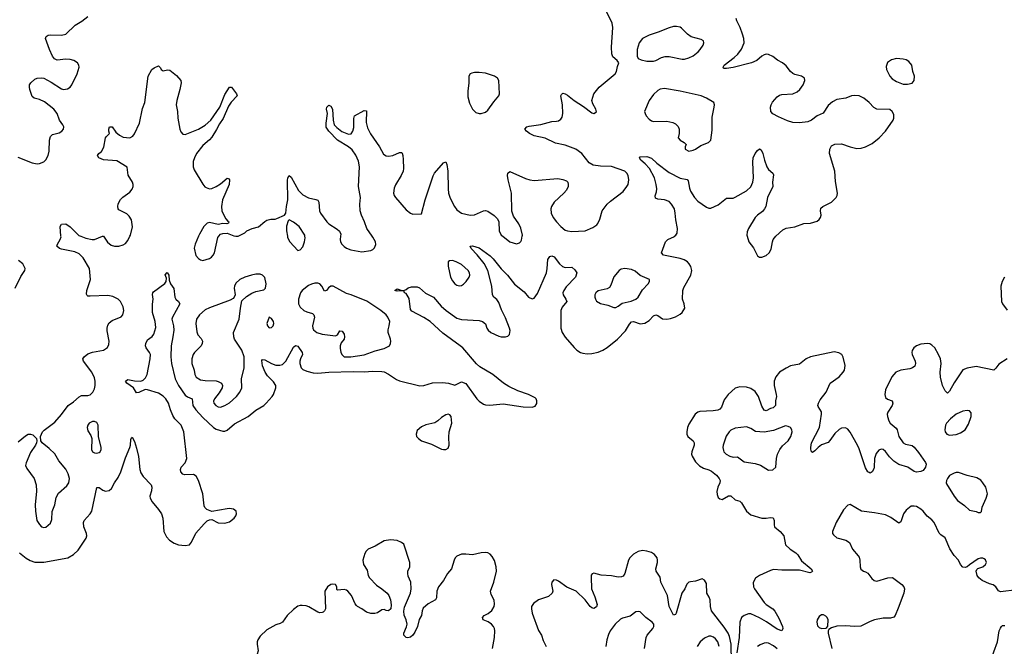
# Model space of a CAD drawing. Header units: inches. Extents: x 1449094 to 1618372, y 389908 to 534307.
# Tile 322 of 494: x 1547672 to 1556585, y 466290 to 471960. Entities that reach past the tile are written whole.
import ezdxf

# ---------------------------------------------------------------- set-up
doc = ezdxf.new("R2010")
doc.units = ezdxf.units.IN
doc.header["$MEASUREMENT"] = 0
for name, color, linetype in [('B5446', 7, 'Continuous'), ('B5447', 7, 'Continuous'), ('B5456', 7, 'Continuous'), ('B5457', 7, 'Continuous')]:
    doc.layers.add(name, color=color, linetype=linetype)

msp = doc.modelspace()

# ---------------------------------------------------------------- linework, layer by layer
at = {"layer": 'B5446', "color": 5}
for points, elevation in [([(1547658.2, 468141.8), (1547724.5, 468195.5), (1547750, 468210.4), (1547770, 468210.4), (1547790, 468203), (1547807.3, 468190), (1547822.8, 468170), (1547827.3, 468150), (1547824.9, 468130), (1547816.3, 468110), (1547770, 468043.7), (1547730.3, 467950), (1547725.1, 467925.1), (1547738, 467898), (1547802, 467810), (1547822, 467750), (1547825.2, 467694.8), (1547813.4, 467570), (1547813.7, 467513.7), (1547827.3, 467430), (1547850, 467391.3), (1547870, 467371.3), (1547890, 467366.8), (1547910, 467367.3), (1547950, 467406), (1547962.5, 467437.5), (1547967.3, 467510), (1547989.6, 467570), (1548001.7, 467638.3), (1548023, 467677), (1548098.3, 467741.7), (1548116.2, 467770), (1548121.6, 467810), (1548111.3, 467850), (1548090, 467892.7), (1548027.2, 467967.3), (1547990, 468032.3), (1547939.3, 468079.3), (1547874, 468130), (1547862, 468150), (1547861.2, 468190), (1547879.3, 468230), (1547893.1, 468246.9), (1547990, 468319.5), (1548050.7, 468389.3), (1548110, 468468.4), (1548158.8, 468501.2), (1548210, 468546.8), (1548230, 468558.8), (1548290, 468559.3), (1548310, 468566.4), (1548334.7, 468590), (1548350, 468621), (1548355.8, 468650), (1548355.8, 468690), (1548350, 468719), (1548326.3, 468770), (1548248.9, 468868.9), (1548244, 468890), (1548254.7, 468910), (1548290, 468936.5), (1548330, 468951.3), (1548430, 468968.7), (1548465.4, 468994.6), (1548479.7, 469020.3), (1548483, 469050), (1548463.6, 469143.6), (1548463.1, 469170), (1548470, 469197.3), (1548482.8, 469217.2), (1548510, 469239.5), (1548590, 469270.6), (1548607, 469290), (1548615.6, 469330), (1548610, 469362), (1548585.2, 469410), (1548564, 469430), (1548514.2, 469454.1), (1548470, 469463.6), (1548310, 469457.7), (1548290, 469458.7), (1548283.5, 469463.5), (1548278, 469478), (1548280.4, 469510), (1548311.8, 469610), (1548305.1, 469710), (1548245.7, 469805.7), (1548210, 469840.8), (1548170, 469860.3), (1548050, 469882.3), (1548032.3, 469890), (1548009.5, 469910), (1548012.7, 469930), (1548037.2, 469970), (1548046, 469994), (1548045.4, 470000)], 540), ([(1548225.5, 470000), (1548270, 469982), (1548329.5, 469970.5), (1548350, 469972.7), (1548422.6, 470000)], 540), ([(1548431.8, 470000), (1548466, 469946), (1548501.4, 469921.4), (1548530, 469910.4), (1548570, 469910.4), (1548610, 469923.1), (1548630, 469936.3), (1548650, 469962.8), (1548668.6, 470000)], 540), ([(1549289.9, 470000), (1549259.7, 469930), (1549252.7, 469892.7), (1549266.4, 469826.4), (1549290, 469799.1), (1549310, 469786.8), (1549330, 469780.7), (1549390, 469800.5), (1549408.2, 469811.8), (1549424.5, 469830), (1549436.2, 469850), (1549465.1, 469990), (1549473.6, 470000)], 540), ([(1547629.7, 469530.3), (1547682.4, 469637.6), (1547717.2, 469690), (1547721.2, 469710), (1547701.2, 469750), (1547660.7, 469780.7)], 560), ([(1547670, 467136.9), (1547730, 467089), (1547766.2, 467066.2), (1547810, 467051.4), (1547890, 467052.2), (1548108.5, 467091.5), (1548160.4, 467119.6), (1548200.5, 467159.5), (1548273.6, 467270), (1548278.7, 467290), (1548275.8, 467310), (1548252.8, 467370), (1548248.4, 467411.5), (1548254.5, 467430), (1548310, 467488), (1548325.7, 467514.3), (1548370, 467726), (1548390, 467726), (1548424.2, 467704.2), (1548450, 467695.6), (1548481, 467699), (1548502.2, 467717.8), (1548530.8, 467770), (1548563.2, 467816.8), (1548588.4, 467870), (1548630, 467995.5), (1548669.7, 468090), (1548676.2, 468110), (1548679, 468161), (1548683.1, 468176.9), (1548690, 468182), (1548710, 468144.7), (1548730, 468084.7), (1548746.8, 468006.8), (1548760.9, 467890), (1548770, 467858.8), (1548790, 467825.5), (1548861.6, 467750), (1548868.4, 467730), (1548863.9, 467696.1), (1548850.4, 467650), (1548853, 467630), (1548870, 467597.3), (1548928.9, 467528.9), (1548954.9, 467490), (1548966.7, 467450), (1548975.8, 467330), (1548999.9, 467279.9), (1549028.2, 467250), (1549070, 467223.7), (1549110, 467207.2), (1549170, 467201.7), (1549209, 467210), (1549228.3, 467231.7), (1549265.1, 467314.9), (1549341.1, 467398.9), (1549370, 467424.2), (1549390, 467434.9), (1549410, 467437.1), (1549470, 467408.9), (1549530, 467406), (1549570, 467417), (1549613.6, 467450), (1549629.6, 467470), (1549635.6, 467490), (1549632.2, 467512.2), (1549608.7, 467530), (1549570, 467536.9), (1549550, 467535.4), (1549410, 467509.5), (1549366.8, 467526.8), (1549347.2, 467547.2), (1549341.2, 467561.2), (1549328.8, 467670), (1549291.6, 467790), (1549270, 467829.7), (1549246.3, 467846.3), (1549163.2, 467843.2), (1549149, 467849), (1549131.2, 467870), (1549126.6, 467890), (1549134.3, 467910), (1549169.8, 467950), (1549183.5, 467990), (1549158.7, 468230), (1549133, 468290), (1549077.1, 468350), (1549058.1, 468378.1), (1549036.3, 468430), (1549018.6, 468490), (1548995.8, 468530), (1548970, 468554.1), (1548930, 468580.6), (1548830.3, 468609.7), (1548807, 468613), (1548750, 468585.6), (1548730, 468585.2), (1548703.7, 468630), (1548641.2, 468670), (1548629.2, 468690), (1548650, 468704), (1548711.9, 468691.9), (1548770, 468690.4), (1548790, 468698), (1548810, 468720.4), (1548825.3, 468750), (1548852.9, 468892.9), (1548854.7, 468930), (1548848, 468950), (1548817, 468990), (1548812, 469010), (1548814.5, 469030), (1548830, 469062.8), (1548870, 469093), (1548886.1, 469113.9), (1548903.6, 469176.4), (1548899.3, 469230), (1548875.4, 469310), (1548873.6, 469386.4), (1548880.9, 469430), (1548874, 469474), (1548877.2, 469490), (1548883.3, 469496.7), (1548985.6, 469574.4), (1548998, 469590), (1549000.4, 469620.4), (1548988, 469652), (1549008.4, 469671.6), (1549022, 469650), (1549023.6, 469603.6), (1549038, 469570), (1549067.1, 469527.1), (1549075.5, 469450), (1549086.8, 469430), (1549111, 469410), (1549122.8, 469390), (1549054, 469270), (1549050.3, 469250), (1549063.9, 469190), (1549066.4, 469150), (1549059.4, 469090), (1549042.2, 469010), (1549039.4, 468910), (1549046, 468850), (1549079.5, 468710), (1549110.1, 468650), (1549170, 468563.2), (1549190, 468547.9), (1549234, 468530), (1549239.1, 468470), (1549267.8, 468430), (1549330, 468359.4), (1549426.4, 468270), (1549450, 468256.3), (1549510, 468238), (1549530, 468237.7), (1549550, 468244.9), (1549618, 468302), (1549741, 468370), (1549810, 468425.6), (1549880.9, 468470), (1549902.2, 468490), (1549956.4, 468550), (1549968.7, 468570), (1549990.8, 468630), (1549990.7, 468650), (1549970, 468684.8), (1549916.5, 468736.5), (1549892.7, 468770), (1549870, 468829.4), (1549864.8, 468875.2), (1549870, 468884.9), (1549890, 468882), (1549950, 468850.2), (1549990, 468835.4), (1550000, 468834.8)], 520), ([(1550000, 466488.1), (1549990, 466485.3), (1549910, 466439.8), (1549850, 466381.7), (1549827.9, 466350), (1549820.8, 466330), (1549820.3, 466310), (1549830.4, 466249.6), (1549820.9, 466219.1), (1549804, 466190), (1549807.3, 466170), (1549830, 466164.2), (1549850, 466164.9), (1549910, 466179.6), (1549930, 466180.2), (1549970.4, 466170), (1549972.9, 466150), (1549913.4, 466050), (1549911.1, 466030), (1549921.1, 466010), (1549941.3, 465990), (1549970, 465970.2), (1550000, 465957.8)], 520)]:
    msp.add_lwpolyline(points, dxfattribs=dict(at, elevation=elevation))
at = {"layer": 'B5446', "color": 5, "elevation": 540}
for points in [[(1549810, 469658), (1549769.3, 469649.3), (1549710, 469631.1), (1549665.5, 469610), (1549630, 469577), (1549617.6, 469550), (1549612.4, 469530), (1549622, 469470), (1549614.8, 469450), (1549603.1, 469436.9), (1549578.3, 469421.7), (1549390, 469354.2), (1549350, 469335.6), (1549299.5, 469290), (1549273.4, 469250), (1549267.6, 469210), (1549275.6, 469135.6), (1549285.5, 469110), (1549314.4, 469074.4), (1549325.7, 469050), (1549324.6, 469030), (1549314.6, 469010), (1549254.9, 468950), (1549242.3, 468930), (1549228.9, 468890), (1549230.3, 468850), (1549250.3, 468790), (1549257, 468750), (1549270, 468724.4), (1549310, 468702.6), (1549350, 468694), (1549450, 468693.4), (1549470, 468687.6), (1549498.4, 468670), (1549506.7, 468650), (1549503.7, 468630), (1549476.2, 468583.8), (1549434.9, 468530), (1549427.3, 468507.3), (1549430.5, 468490), (1549448, 468470), (1549470, 468455.8), (1549490, 468453.7), (1549530, 468468.3), (1549570, 468492.6), (1549633.3, 468550), (1549666, 468590), (1549684.4, 468630), (1549679.1, 468710), (1549702.6, 468810), (1549704.5, 468910), (1549682.7, 468970), (1549617.2, 469070), (1549609.7, 469090), (1549608.3, 469130), (1549659.7, 469250), (1549669.6, 469350.3), (1549683.9, 469416.1), (1549724.4, 469455.6), (1549773.3, 469486.7), (1549810, 469502), (1549882.7, 469517.3), (1549897.2, 469530), (1549902.7, 469570), (1549890, 469628), (1549870, 469649), (1549850, 469657.2)], [(1549930, 469268), (1549910.6, 469210), (1549916.3, 469190), (1549930, 469170.8), (1549950, 469174), (1549966, 469190), (1549972, 469210), (1549969.2, 469230), (1549950, 469255.3)], [(1548350, 468325.1), (1548330, 468323.6), (1548302, 468310), (1548287.8, 468292.3), (1548283.7, 468270), (1548290, 468241), (1548316.4, 468196.4), (1548324.9, 468170), (1548321.6, 468070), (1548330, 468051), (1548350, 468040.5), (1548370, 468038), (1548390, 468043), (1548399.3, 468050), (1548409.4, 468070), (1548409.5, 468090), (1548386.6, 468190), (1548381.6, 468290), (1548370, 468315.1)]]:
    msp.add_lwpolyline(points, close=True, dxfattribs=at)
at = {"layer": 'B5447', "color": 5}
for points, elevation in [([(1547656.3, 470716.3), (1547785.1, 470665.1), (1547830, 470655.8), (1547850, 470657.6), (1547890, 470672.7), (1547910, 470693.4), (1547928.6, 470731.4), (1547938.7, 470770), (1547941, 470870), (1547950, 470904), (1547970, 470920.4), (1548030, 470937.1), (1548052.3, 470950), (1548069.4, 470970), (1548071.5, 470990), (1548062, 471010), (1548031, 471051), (1548011.1, 471110), (1547979.7, 471150), (1547895.7, 471215.7), (1547850, 471238.7), (1547802, 471250), (1547784.2, 471264.2), (1547763.6, 471330), (1547759.5, 471350), (1547762, 471370), (1547772.3, 471390), (1547810, 471421.6), (1547830, 471430.4), (1547870, 471434), (1547890.3, 471430.3), (1547955.8, 471395.8), (1548050, 471335.3), (1548070, 471328.9), (1548105.9, 471334.1), (1548130, 471350.4), (1548144.7, 471370), (1548192.4, 471470), (1548211.1, 471530), (1548208, 471550), (1548195.1, 471570), (1548161.2, 471590), (1548130, 471599.1), (1548090, 471602), (1548010, 471594.5), (1547986, 471606), (1547970, 471629), (1547942.4, 471690), (1547907, 471790), (1547912.5, 471807.5), (1547930, 471819.1), (1547950, 471822), (1548050, 471819.3), (1548088.7, 471830), (1548174, 471910), (1548234, 471946), (1548289.2, 471990)], 560), ([(1548668.6, 470000), (1548673.6, 470010), (1548694.5, 470085.5), (1548684.2, 470150), (1548663.3, 470183.3), (1548642.8, 470202.8), (1548570, 470238.4), (1548562, 470250), (1548560.4, 470270), (1548564.6, 470295.4), (1548585.6, 470334.4), (1548605, 470355), (1548670, 470399.3), (1548690, 470427.3), (1548698.7, 470450), (1548699.7, 470470), (1548693.7, 470490), (1548654.7, 470554.7), (1548645.4, 470625.4), (1548550, 470682.6), (1548431.5, 470691.5), (1548389, 470710), (1548375.3, 470730), (1548389, 470750), (1548411.3, 470768.7), (1548433.5, 470806.5), (1548450, 470892), (1548456.5, 470903.5), (1548486, 470930), (1548478, 470950), (1548478, 470970), (1548486, 470990), (1548510, 470991.3), (1548542, 470942), (1548574.9, 470914.9), (1548610, 470898), (1548670, 470890.8), (1548694.8, 470905.2), (1548712.1, 470927.9), (1548757.2, 471022.8), (1548784.1, 471155.9), (1548806, 471210), (1548834, 471450), (1548868.7, 471510), (1548890, 471524.7), (1548930, 471542), (1548945.4, 471525.4), (1548952, 471510), (1548970, 471498), (1549010, 471506), (1549030, 471504.7), (1549090, 471454.8), (1549130.3, 471410.3), (1549132.2, 471390), (1549122, 471330), (1549094, 471230), (1549089, 471190), (1549101.3, 471130), (1549103.8, 471070), (1549122.4, 470970), (1549130, 470946), (1549150, 470924), (1549170, 470921.6), (1549290, 470970.3), (1549350, 471005.5), (1549403.5, 471050), (1549483.9, 471170), (1549530, 471282.8), (1549570, 471351), (1549590, 471351), (1549634, 471290), (1549640.7, 471270), (1549587.5, 471212.5), (1549563.2, 471176.8), (1549514.7, 471065.3), (1549481.6, 471018.4), (1549453.9, 470966.1), (1549410, 470898.3), (1549390, 470873.7), (1549330, 470820.5), (1549272.4, 470750), (1549253.2, 470710), (1549243.4, 470676.6), (1549241.6, 470630), (1549250, 470601.6), (1549330, 470470.7), (1549348.9, 470448.9), (1549361.4, 470441.4), (1549390, 470430.4), (1549410, 470432.4), (1549450, 470450.4), (1549490, 470475.8), (1549550, 470524.9), (1549562, 470522), (1549570.3, 470510.3), (1549568.4, 470468.4), (1549507.3, 470330), (1549498.3, 470270), (1549502.8, 470230), (1549510.2, 470210), (1549538.3, 470158.3), (1549555.8, 470135.8), (1549566, 470130), (1549562, 470118), (1549546.4, 470113.6), (1549510, 470115.1), (1549470, 470107), (1549390, 470123.7), (1549370, 470118), (1549339.3, 470090), (1549299, 470021), (1549289.9, 470000)], 540), ([(1548045.4, 470000), (1548037.2, 470090), (1548050, 470111), (1548090, 470114), (1548130, 470084.4), (1548207.3, 470007.3), (1548225.5, 470000)], 540), ([(1549473.6, 470000), (1549490, 470019.1), (1549510, 470025.5), (1549550, 470028), (1549610, 470004.9), (1549630, 470000.7), (1549650, 470002.8), (1549710, 470032), (1549728, 470050), (1549775.3, 470070), (1549834.9, 470085.1), (1549890, 470135.5), (1549910, 470147.7), (1549945.4, 470154.6), (1549984.5, 470155.5), (1550000, 470162.1)], 540), ([(1548422.6, 470000), (1548430, 470002.8), (1548431.8, 470000)], 540)]:
    msp.add_lwpolyline(points, dxfattribs=dict(at, elevation=elevation))
at = {"layer": 'B5456', "color": 5}
for points, elevation in [([(1550000, 468834.8), (1550027, 468833), (1550050, 468840.2), (1550080.3, 468870), (1550150, 468996.9), (1550170, 469012.4), (1550190, 469005.3), (1550228.9, 468950), (1550233.4, 468930), (1550212.6, 468890), (1550208, 468870), (1550208.3, 468850), (1550221.2, 468810), (1550235.6, 468795.6), (1550270, 468780.2), (1550330, 468766), (1550370, 468762), (1550469.8, 468770.2), (1550690, 468777.9), (1550790, 468773.8), (1550870, 468781.3), (1550950, 468776.5), (1550970, 468773.2), (1551010, 468754.2), (1551083.8, 468703.8), (1551110, 468691.9), (1551292.9, 468647.1), (1551330, 468650.2), (1551410, 468674.5), (1551498.2, 468678.2), (1551552.8, 468672.8), (1551610, 468654), (1551670, 468682), (1551710, 468668.2), (1551810.3, 468530), (1551830, 468507.7), (1551870, 468480.9), (1551890, 468474.9), (1551927.3, 468472.7), (1552050, 468485.2), (1552230, 468456.5), (1552310, 468453.7), (1552337.4, 468462.6), (1552353.8, 468486.2), (1552353.6, 468510), (1552347.6, 468530), (1552338.8, 468538.8), (1552279.5, 468570), (1552180.7, 468600.7), (1552099.7, 468639.7), (1552051, 468671), (1551954.7, 468750), (1551838.6, 468818.6), (1551807.3, 468847.3), (1551684.7, 468990), (1551660.5, 469010), (1551503.3, 469123.3), (1551386.6, 469230), (1551330, 469266.3), (1551221.4, 469321.4), (1551210, 469339), (1551198.3, 469438.3), (1551170, 469482.7), (1551155.3, 469490), (1551148, 469508), (1551090, 469503.7), (1551068, 469510), (1551090, 469524.7), (1551130, 469511.3), (1551150, 469511), (1551170, 469518.8), (1551190, 469534), (1551218.4, 469541.6), (1551270, 469542.4), (1551290, 469534.9), (1551346.1, 469486.1), (1551419.3, 469450), (1551487.2, 469367.2), (1551531.2, 469330), (1551630, 469260.6), (1551670, 469248.4), (1551830, 469238.3), (1551862.8, 469230), (1551887.8, 469207.8), (1551900.9, 469170), (1551913.1, 469150), (1551937, 469130), (1552010, 469097.2), (1552030, 469091.3), (1552070, 469090.3), (1552090, 469097), (1552107.1, 469112.9), (1552110.8, 469149.2), (1552106.4, 469170), (1552070, 469262), (1552033.8, 469333.8), (1552010, 469402.4), (1551990, 469428.6), (1551963.5, 469450), (1551950.8, 469470), (1551945.7, 469550), (1551910.4, 469690), (1551875.5, 469755.5), (1551813.4, 469833.4), (1551758.7, 469890), (1551749.7, 469910.3), (1551770, 469915.3), (1551830, 469896.5), (1551930, 469824.7), (1551957.5, 469797.5), (1552030, 469706.5), (1552086.4, 469650), (1552150, 469566.7), (1552237.4, 469497.4), (1552279.3, 469450), (1552310, 469434.4), (1552330, 469439.3), (1552358, 469482), (1552441.1, 469670), (1552447.9, 469707.9), (1552452.8, 469790), (1552470, 469818.4), (1552490, 469823.8), (1552510, 469815.5), (1552559.5, 469750), (1552585.8, 469725.8), (1552610, 469716.5), (1552670, 469721.3), (1552698.1, 469698.1), (1552715, 469670), (1552704.4, 469630), (1552618, 469542), (1552596.5, 469510), (1552590.2, 469490), (1552591.4, 469470), (1552616.9, 469430), (1552624.2, 469410), (1552582.5, 469357.5), (1552572, 469330), (1552569.6, 469190), (1552571.7, 469168.3), (1552584.1, 469130), (1552610, 469087.7), (1552690, 468993.4), (1552715.8, 468970), (1552747.4, 468950), (1552770, 468941.6), (1552810, 468936.1), (1552850, 468938.7), (1552910, 468952.5), (1552950, 468969.4), (1552990, 468993.2), (1553083.9, 469070), (1553155.3, 469144.7), (1553193.4, 469206.6), (1553210, 469225.4), (1553230, 469228.2), (1553290, 469206.8), (1553330, 469213), (1553370, 469237.9), (1553410, 469280.6), (1553430, 469291.1), (1553450, 469284.1), (1553490, 469254.6), (1553530, 469250.1), (1553563.5, 469256.5), (1553608.2, 469271.8), (1553650, 469295.5), (1553669.1, 469310.9), (1553692.1, 469350), (1553688.7, 469390), (1553671.3, 469431.3), (1553674.5, 469510), (1553683.2, 469536.8), (1553747.6, 469650), (1553755.3, 469690), (1553746.1, 469726.1), (1553732.2, 469752.2), (1553716.3, 469770), (1553687.4, 469787.4), (1553650, 469799), (1553499.3, 469830), (1553481.7, 469850), (1553518, 469950), (1553540.5, 469970), (1553600.2, 469999.8), (1553600.5, 470000)], 520), ([(1550094.9, 470000), (1550096.3, 469990), (1550117.3, 469950), (1550190, 469871.3), (1550210, 469878), (1550234.2, 469905.8), (1550249.5, 469950.5), (1550255.1, 469984.9), (1550253.8, 470000)], 540), ([(1550576.9, 470000), (1550574, 469970), (1550576.4, 469950), (1550587.9, 469927.9), (1550610, 469908), (1550631.9, 469891.9), (1550670, 469876.4), (1550770, 469860.4), (1550849.6, 469870.4), (1550870, 469880.7), (1550884.2, 469895.8), (1550894.5, 469925.5), (1550892.8, 469950), (1550870, 469991.8), (1550864.2, 470000)], 540), ([(1552045, 470000), (1552110, 469950.8), (1552170, 469931.3), (1552198, 469942), (1552210, 469952), (1552215.5, 469964.5), (1552221.1, 470000)], 540), ([(1554258, 470000), (1554273.4, 469950), (1554314.6, 469894.6), (1554350, 469824.9), (1554370, 469810.5), (1554390, 469810.4), (1554430, 469827.6), (1554456.9, 469850), (1554475.6, 469884.4), (1554485.8, 469950), (1554494, 469970), (1554517.3, 470000)], 520), ([(1556587, 469630), (1556565.3, 469590), (1556554.9, 469550), (1556560.3, 469410), (1556567.6, 469390), (1556612.5, 469332.5)], 520), ([(1556610.3, 468890), (1556536.1, 468843.9), (1556510, 468806), (1556490, 468789.7), (1556330, 468821.6), (1556250, 468808), (1556210, 468791.2), (1556130, 468673.3), (1556090, 468597.6), (1556070, 468581.6), (1556050, 468600.9), (1556026.6, 468650), (1556006.5, 468726.5), (1556005.2, 468770), (1556015, 468850), (1556007.9, 468890), (1555990, 468929.6), (1555955.8, 468990), (1555930, 469016.1), (1555910, 469026.8), (1555890, 469030.7), (1555830, 469023.4), (1555790, 469008.7), (1555766.7, 468990), (1555752.6, 468967.4), (1555748.4, 468950), (1555750.2, 468930), (1555778.2, 468870), (1555782.2, 468850), (1555774.2, 468825.8), (1555754.9, 468810), (1555730, 468799.8), (1555647.3, 468790), (1555602.3, 468770), (1555566, 468730), (1555510, 468611.6), (1555502.6, 468570), (1555510, 468541.6), (1555527, 468527), (1555570.2, 468510.2), (1555576.9, 468490), (1555570.2, 468470), (1555531.2, 468410), (1555526, 468390), (1555526.9, 468370), (1555540.8, 468330), (1555553.1, 468310), (1555605.3, 468265.3), (1555614.2, 468250), (1555629.4, 468190), (1555670, 468132.7), (1555690, 468118.6), (1555750, 468106.7), (1555770, 468092.7), (1555810, 468044.9), (1555872.8, 467952.8), (1555877.2, 467937.2), (1555873, 467910), (1555850, 467882.6), (1555830, 467871.6), (1555790, 467865.1), (1555770, 467871.5), (1555712.1, 467912.1), (1555630, 467935.4), (1555584.7, 467964.7), (1555546.1, 468006.1), (1555510, 468054.5), (1555490, 468069.8), (1555470, 468072.9), (1555450, 468065.7), (1555424.3, 468035.7), (1555410.2, 467990), (1555407.9, 467912.1), (1555403.6, 467896.4), (1555390, 467869.5), (1555370, 467858), (1555362, 467862), (1555350, 467869.3), (1555330, 467905.2), (1555270, 468078.4), (1555255.3, 468110), (1555190, 468227.3), (1555170, 468254), (1555146.6, 468266.6), (1555110, 468264), (1555090, 468253.3), (1555050, 468216), (1555007.2, 468152.8), (1554990, 468135.1), (1554930, 468112.5), (1554900.3, 468090), (1554870, 468058.4), (1554850, 468044.5), (1554841.2, 468050), (1554833, 468073), (1554832.4, 468090), (1554839.8, 468130), (1554911.9, 468270), (1554931.5, 468390), (1554930, 468412), (1554899.8, 468459.8), (1554896.8, 468470), (1554901.8, 468490), (1554919.1, 468520.9), (1554971.4, 468588.6), (1555009.8, 468670), (1555090, 468729.2), (1555127.1, 468770), (1555139.2, 468790), (1555144.5, 468830), (1555127.9, 468907.9), (1555114.3, 468930), (1555086.9, 468946.9), (1555046.6, 468953.4), (1554830, 468909.2), (1554792.3, 468890), (1554730, 468843), (1554650, 468827.1), (1554610, 468807.9), (1554550.1, 468769.9), (1554515.8, 468730), (1554501.4, 468690), (1554500.6, 468650), (1554521.5, 468570), (1554522, 468550), (1554514.2, 468510), (1554513.2, 468470), (1554492.4, 468447.6), (1554470, 468442), (1554430, 468421.7), (1554410, 468426.6), (1554390, 468464.7), (1554359.9, 468550), (1554330, 468595.4), (1554290, 468622), (1554250, 468635.3), (1554190, 468639.3), (1554150, 468625.3), (1554086, 468570), (1554050, 468522), (1554026.5, 468453.5), (1554010, 468436.5), (1553991.5, 468428.5), (1553950, 468421), (1553830, 468415.6), (1553810, 468407.9), (1553786.9, 468390), (1553730, 468299.6), (1553717.8, 468270), (1553710.2, 468230), (1553711.2, 468210), (1553719.1, 468190), (1553768.3, 468150), (1553779.1, 468130), (1553779.1, 468110), (1553756, 468050), (1553754.3, 468030), (1553758.9, 468010), (1553790, 467959.6), (1553824.8, 467924.8), (1553862.1, 467902.1), (1553910, 467887.5), (1553934.8, 467874.8), (1553979.4, 467839.4), (1554005.3, 467810), (1554014.3, 467790), (1554011.5, 467770), (1553991.5, 467730), (1553983.2, 467690), (1553984.7, 467664.7), (1553996.2, 467636.2), (1554010, 467623.8), (1554030, 467619.5), (1554090, 467650.4), (1554110, 467650.4), (1554150, 467615.8), (1554190, 467602.3), (1554205.3, 467590), (1554250, 467512.9), (1554290, 467481.2), (1554390, 467451.3), (1554430, 467449.1), (1554470, 467456), (1554491.4, 467451.4), (1554501.3, 467430), (1554501.1, 467390), (1554506.4, 467370), (1554555.8, 467330), (1554588.7, 467290), (1554605.3, 467210), (1554646, 467170), (1554696.9, 467136.9), (1554717.6, 467117.6), (1554750, 467064.9), (1554835.8, 466990), (1554848, 466970), (1554839.9, 466960.1), (1554824.4, 466955.6), (1554730, 466980.5), (1554570, 466977.9), (1554495.1, 466984.9), (1554470, 466977.7), (1554368.4, 466931.6), (1554332.4, 466907.6), (1554312.9, 466867.1), (1554314.3, 466830), (1554322.8, 466810), (1554410, 466688.1), (1554430, 466669.2), (1554490.1, 466630.2), (1554508.7, 466608.7), (1554545.4, 466545.4), (1554577.6, 466470), (1554581.7, 466450), (1554570, 466431.8), (1554530, 466444.7), (1554432.8, 466512.8), (1554370, 466547.4), (1554290, 466582.7), (1554270, 466584.7), (1554230, 466569.8), (1554207.5, 466550), (1554191.8, 466510), (1554183.9, 466370), (1554163.1, 466230)], 520), ([(1556698.8, 466801.2), (1556550, 466782), (1556533.6, 466793.6), (1556509.1, 466829.1), (1556485.2, 466845.2), (1556450, 466856), (1556386.1, 466886.1), (1556355.1, 466910), (1556339.5, 466930), (1556329.2, 466970), (1556335.5, 466984.5), (1556346.3, 466993.7), (1556390, 467010.8), (1556416, 467030), (1556425.2, 467050), (1556413.6, 467073.6), (1556403.1, 467083.1), (1556390, 467088.7), (1556370, 467088.7), (1556350, 467082), (1556270, 467028.7), (1556250, 467009), (1556230, 467004), (1556210, 467006), (1556190, 467029.2), (1556169.6, 467070), (1556132.2, 467112.3), (1556092, 467172), (1556050, 467273.2), (1556010, 467298), (1555995.4, 467315.4), (1555949.6, 467410), (1555930, 467433.6), (1555888.5, 467468.5), (1555850, 467513.6), (1555830, 467531.5), (1555790, 467554), (1555770, 467559.5), (1555743, 467557), (1555697.5, 467522.5), (1555673.4, 467490), (1555650, 467415.3), (1555630, 467406), (1555556.6, 467456.6), (1555510, 467480.7), (1555410, 467498.7), (1555293.1, 467513.1), (1555190, 467574), (1555170, 467568.7), (1555130, 467524), (1555063.8, 467410), (1555030.7, 467330), (1555030.8, 467310.8), (1555038, 467298), (1555070.5, 467270.5), (1555151.3, 467250), (1555184, 467230), (1555210.5, 467170), (1555263, 467110), (1555270, 467096), (1555276.4, 467070), (1555280.4, 467010), (1555287.5, 466987.5), (1555310.3, 466970.3), (1555330, 466964.6), (1555350, 466951.7), (1555385.4, 466905.4), (1555406.7, 466886.7), (1555430, 466879.6), (1555530, 466910.3), (1555572.3, 466912.3), (1555658.8, 466850), (1555676.3, 466830), (1555682, 466810), (1555676.4, 466770), (1555625.9, 466634.1), (1555598.7, 466570), (1555586, 466554), (1555553.9, 466546.1), (1555490, 466546.2), (1555410.2, 466529.8), (1555370, 466515.8), (1555286.3, 466473.7), (1555230.2, 466469.8), (1555150, 466476), (1555070, 466471.1), (1555022.4, 466457.6), (1554996.9, 466443.1), (1554991, 466430), (1554991, 466409), (1555023.1, 466270)], 540), ([(1551951.7, 466270), (1551970.3, 466369.7), (1551974.6, 466430), (1551970.9, 466450), (1551961.3, 466470), (1551944.4, 466490), (1551911.5, 466511.5), (1551867.8, 466530), (1551861.7, 466550), (1551877.4, 466570), (1551911.5, 466588.5), (1551944.8, 466615.2), (1551967.6, 466650), (1551971.2, 466671.2), (1551966.7, 466706.7), (1551939.2, 466759.2), (1551933.8, 466790), (1551963.4, 466870), (1551987.4, 466970), (1551984.8, 467010), (1551970, 467067.3), (1551950, 467103.5), (1551930, 467123.5), (1551910, 467134.8), (1551890, 467138.8), (1551850, 467136.2), (1551770, 467118.2), (1551710, 467124.2), (1551670, 467123.2), (1551630, 467106.2), (1551614.7, 467090), (1551604.7, 467070), (1551582.3, 466990), (1551546, 466950), (1551510, 466885.1), (1551464.2, 466830), (1551448.1, 466790), (1551445.2, 466730), (1551436, 466710), (1551370, 466675.3), (1551325.6, 466634.4), (1551315.2, 466610), (1551310.2, 466570), (1551288, 466532), (1551272.9, 466470), (1551250, 466416.9), (1551230, 466389.8), (1551210, 466372.8), (1551186.2, 466366.2), (1551169.7, 466369.7), (1551149.6, 466390), (1551148.2, 466410), (1551174.9, 466465.1), (1551178.8, 466490), (1551170.7, 466530), (1551152.4, 466572.4), (1551148.5, 466608.5), (1551156.7, 466643.3), (1551208.5, 466770), (1551215.3, 466810), (1551212.4, 466870), (1551190, 466923.7), (1551185, 466950), (1551187, 466970), (1551202.5, 467010), (1551204, 467050), (1551150, 467213.3), (1551129.6, 467230), (1551090, 467247.8), (1551030, 467254.6), (1550970, 467245.3), (1550890, 467197.3), (1550827, 467170), (1550808.7, 467151.3), (1550796.9, 467130), (1550779.7, 467070), (1550783.2, 467030), (1550818.3, 466978.3), (1550827.1, 466930), (1550837.4, 466910), (1550902.8, 466842.8), (1550950.3, 466810), (1550997.1, 466770), (1551013.7, 466750), (1551028.7, 466710), (1551033.5, 466666.5), (1551030.4, 466629.6), (1551011.3, 466610), (1550990, 466614), (1550970, 466624), (1550950, 466621.2), (1550910, 466593.2), (1550886.8, 466586.8), (1550850, 466587), (1550810, 466599.3), (1550769.6, 466629.6), (1550730, 466649.4), (1550720.1, 466660.1), (1550710, 466673.2), (1550674.5, 466750), (1550642, 466790), (1550630, 466798.7), (1550610, 466804.2), (1550550, 466799.3), (1550543.9, 466803.9), (1550541.6, 466830), (1550530, 466849.3), (1550506.3, 466853.7), (1550490, 466849.6), (1550457.3, 466830), (1550433, 466790), (1550440.8, 466630), (1550430.3, 466610), (1550419.3, 466600.7), (1550410, 466595.3), (1550390, 466594.4), (1550370, 466599.8), (1550290, 466647.7), (1550264.8, 466655.2), (1550230, 466660.7), (1550210, 466659.8), (1550190, 466652.7), (1550150, 466623), (1550092.7, 466570), (1550051.1, 466508.9), (1550030, 466496.5), (1550000, 466488.1)], 520), ([(1554116.5, 466150), (1554113.6, 466310), (1554098.1, 466378.1), (1554084.2, 466410), (1554050, 466463.7), (1553935.2, 466610), (1553925.2, 466650), (1553921.5, 466710), (1553914, 466734), (1553891.7, 466771.7), (1553890, 466859), (1553872.4, 466890), (1553850, 466900.5), (1553790, 466880.5), (1553745.3, 466874.7), (1553730.4, 466869.6), (1553710, 466854), (1553692.7, 466810), (1553665.3, 466770), (1553615.8, 466590), (1553610, 466577.2), (1553590, 466572.7), (1553551.9, 466651.9), (1553537.8, 466750), (1553476.3, 466870), (1553470, 466917.2), (1553433.6, 466970), (1553429.6, 466990), (1553445.4, 467050), (1553446.6, 467070), (1553441.3, 467090), (1553420, 467120), (1553390, 467139.7), (1553350, 467152.6), (1553310, 467157.3), (1553270, 467149.7), (1553230, 467125.1), (1553195.8, 467090), (1553184.2, 467070), (1553150.3, 466950), (1553133.7, 466926.3), (1553120.9, 466919.1), (1553090, 466914.5), (1553030, 466928.6), (1552934.5, 466934.5), (1552870, 466952.7), (1552854, 466946), (1552846, 466934), (1552843.8, 466916.2), (1552849.1, 466810), (1552879.4, 466739.4), (1552900.3, 466670), (1552893.4, 466646.6), (1552870, 466631.5), (1552850, 466638), (1552836.9, 466650), (1552790.4, 466710.4), (1552710, 466787.9), (1552626.5, 466826.5), (1552550, 466879.7), (1552530, 466889.6), (1552508.8, 466891.2), (1552488.2, 466870), (1552486.7, 466850), (1552499.5, 466790), (1552493.4, 466770), (1552458.9, 466741.1), (1552368.5, 466710), (1552322, 466678), (1552306.5, 466650), (1552304.3, 466630), (1552310.2, 466590), (1552370, 466433), (1552396.5, 466390), (1552410, 466341.6), (1552439.1, 466290)], 520), ([(1553328.2, 466270), (1553342.2, 466370), (1553353.5, 466390), (1553402.7, 466450), (1553413.3, 466470), (1553413.7, 466490), (1553396.9, 466510), (1553341.6, 466550), (1553290, 466600.9), (1553270, 466606.6), (1553250, 466600.9), (1553197.1, 466562.9), (1553130, 466544.8), (1553110, 466534.8), (1553062, 466490), (1553018.7, 466430), (1553003, 466397), (1552988.4, 466350), (1552979.3, 466290)], 540), ([(1556457.4, 466150), (1556523.1, 466330), (1556539.7, 466430), (1556550, 466456), (1556561.2, 466470), (1556570, 466477.3), (1556590, 466479.1)], 540), ([(1554003.8, 466290), (1553991.8, 466330), (1553970, 466358.3), (1553952, 466372), (1553930, 466381.5), (1553910, 466382.7), (1553870, 466365.1), (1553831.5, 466330), (1553803.8, 466290)], 540), ([(1554530, 466266.6), (1554494.9, 466294.9), (1554450, 466318.5), (1554430, 466321.7), (1554410, 466318.9), (1554375.4, 466304.6), (1554351.5, 466288.5)], 540)]:
    msp.add_lwpolyline(points, dxfattribs=dict(at, elevation=elevation))
for points, elevation in [([(1551590, 469782.7), (1551562.5, 469777.5), (1551551, 469769), (1551550.9, 469729.1), (1551572, 469630), (1551590, 469596.3), (1551610, 469570.5), (1551630, 469557.1), (1551650, 469552.7), (1551670, 469554.9), (1551690, 469566.4), (1551715.1, 469590), (1551739.7, 469630), (1551746, 469650), (1551744.2, 469670), (1551733.3, 469690), (1551670, 469744.5), (1551624, 469770)], 540), ([(1553150, 469709.6), (1553117.3, 469702.7), (1553097.3, 469690), (1553050, 469632.7), (1553023.4, 469556.6), (1553010, 469537), (1552990, 469526.3), (1552910, 469507.6), (1552888.4, 469490), (1552879.5, 469470), (1552877.6, 469450), (1552883.1, 469430), (1552894.1, 469414.1), (1552930, 469392), (1552995.6, 469375.6), (1553050, 469354.9), (1553070, 469354.9), (1553090, 469368.2), (1553125.7, 469394.3), (1553207.8, 469412.2), (1553250, 469432.4), (1553270, 469450.6), (1553310, 469516.3), (1553361.2, 469570), (1553373.2, 469590), (1553374, 469610), (1553290, 469645.1), (1553243.3, 469683.3), (1553210, 469700.7)], 540), ([(1550370, 469575.7), (1550345.1, 469574.9), (1550313.1, 469566.9), (1550286.2, 469553.8), (1550230, 469511.2), (1550215.3, 469490), (1550197.3, 469430), (1550195.3, 469390), (1550210, 469360.4), (1550243.8, 469330), (1550270, 469316.9), (1550321.3, 469301.3), (1550335.3, 469290), (1550340.3, 469270), (1550324, 469190), (1550324.9, 469170), (1550332.5, 469152.5), (1550363, 469130), (1550410, 469116.1), (1550530, 469098.8), (1550548.7, 469110), (1550570, 469146), (1550590, 469142), (1550610, 469116), (1550613.4, 469090), (1550610.2, 469069.8), (1550583.4, 469036.6), (1550573.1, 469010), (1550572.7, 468987.3), (1550580.6, 468950), (1550590, 468929.1), (1550610, 468910.2), (1550670, 468909.5), (1550790, 468926.8), (1550890, 468963.2), (1550970, 468985.3), (1551019, 469010), (1551029.3, 469030), (1551032.7, 469050), (1551029.4, 469070), (1551006.9, 469130), (1551006.2, 469153.8), (1551016.9, 469190), (1551022, 469230), (1551004.7, 469270), (1550988.7, 469290), (1550940.8, 469330), (1550813, 469413), (1550672.8, 469470), (1550630, 469483.2), (1550510, 469549.2), (1550490, 469548.2), (1550467.1, 469533), (1550450, 469509.6), (1550430, 469504.5), (1550407.8, 469550), (1550389.9, 469569.9)], 540), ([(1556250, 468424.7), (1556210, 468418.9), (1556150, 468389.7), (1556097.1, 468350), (1556063, 468310), (1556052.7, 468290), (1556046, 468250), (1556050.5, 468230), (1556064, 468210), (1556090, 468202), (1556150, 468207.6), (1556190, 468222), (1556229.5, 468250), (1556261, 468299), (1556286.6, 468370), (1556284.4, 468404.4), (1556270, 468420.7)], 540), ([(1551550, 468391.8), (1551530, 468384.5), (1551490, 468361.3), (1551456.4, 468330), (1551430, 468313.3), (1551350, 468293.1), (1551310, 468277.3), (1551270, 468242.9), (1551261, 468210), (1551264.8, 468190), (1551280.7, 468170), (1551310, 468151), (1551399.6, 468119.7), (1551490, 468075), (1551510, 468070.3), (1551528.2, 468071.8), (1551550, 468084), (1551558.7, 468110), (1551556.3, 468183.7), (1551561, 468230), (1551584.4, 468310), (1551578.4, 468370), (1551565.4, 468385.4)], 520), ([(1554604.1, 468284.1), (1554495.8, 468244.2), (1554410, 468227.6), (1554334.3, 468234.3), (1554290, 468262), (1554250, 468276), (1554150, 468263.7), (1554110, 468246), (1554094, 468230), (1554068.6, 468191.4), (1554040.5, 468110), (1554038, 468090), (1554042.8, 468062.8), (1554047.7, 468050), (1554067.7, 468030), (1554102, 468010), (1554130, 468000.9), (1554170, 468003.7), (1554230, 467958.9), (1554330, 467944), (1554378.8, 467930), (1554450, 467882.8), (1554490, 467886.8), (1554517.2, 467910), (1554522.9, 467990), (1554533.3, 468030), (1554552.4, 468070), (1554575.9, 468104.1), (1554629.6, 468150), (1554653.3, 468190), (1554663.6, 468230), (1554662, 468250), (1554649.2, 468270), (1554630, 468280.7)], 540), ([(1556150, 467863.7), (1556130, 467858), (1556090, 467836), (1556070.8, 467810), (1556062.8, 467790), (1556058.8, 467770), (1556061.4, 467761.4), (1556130.5, 467650), (1556160.7, 467610), (1556224.4, 467564.4), (1556270, 467522), (1556331, 467511), (1556350, 467502), (1556370, 467502), (1556378, 467510), (1556385.2, 467550), (1556421.6, 467630), (1556432, 467670), (1556418, 467730), (1556392.3, 467770), (1556372.5, 467792.5), (1556336.1, 467816.1), (1556250, 467835.6), (1556170, 467862)], 540), ([(1554950, 466574), (1554930, 466574), (1554910, 466560.9), (1554890.4, 466530), (1554886.7, 466510), (1554895.3, 466475.3), (1554910, 466459.3), (1554930, 466450.4), (1554970, 466456), (1554979.3, 466460.7), (1554986.3, 466473.7), (1554989.6, 466530), (1554982, 466550), (1554970, 466563.7)], 540)]:
    msp.add_lwpolyline(points, close=True, dxfattribs=dict(at, elevation=elevation))
at = {"layer": 'B5457', "color": 5}
for points, elevation in [([(1552221.1, 470000), (1552222.7, 470010), (1552210, 470075.3), (1552190, 470114), (1552141.7, 470181.7), (1552126.6, 470226.6), (1552124, 470390), (1552093.3, 470510), (1552087.3, 470550), (1552090, 470572), (1552110, 470586), (1552250, 470522.6), (1552290, 470510.3), (1552330, 470505.7), (1552542.8, 470522.8), (1552590, 470514.4), (1552620.9, 470500.9), (1552633.4, 470490), (1552638, 470470), (1552636.4, 470450), (1552621.8, 470418.2), (1552598.4, 470390), (1552510.4, 470310), (1552484.9, 470270), (1552481.3, 470250), (1552484.2, 470210), (1552500.3, 470170), (1552530, 470130.4), (1552570, 470088.4), (1552610, 470056.4), (1552630, 470048.8), (1552670, 470043.6), (1552790, 470048.5), (1552859.3, 470080.7), (1552895.6, 470104.4), (1552904.8, 470115.2), (1552923.6, 470156.4), (1552945.6, 470230), (1552989.6, 470290), (1553020.6, 470319.4), (1553133.7, 470406.3), (1553169.6, 470450), (1553180.5, 470470), (1553187.6, 470510), (1553180.7, 470550), (1553169.6, 470570), (1553149.3, 470590), (1553030, 470633.1), (1552930, 470634), (1552863.7, 470643.7), (1552826.4, 470666.4), (1552760.5, 470750), (1552707, 470790), (1552610, 470825.8), (1552522.9, 470842.9), (1552430, 470887.3), (1552329.2, 470910), (1552286, 470930), (1552259.3, 470950), (1552246, 470970), (1552264, 470990), (1552283.7, 470996.3), (1552390, 471011.7), (1552490, 471038), (1552530, 471041.3), (1552550, 471046.4), (1552570, 471059.1), (1552582.7, 471077.3), (1552589.6, 471110), (1552584.7, 471190), (1552571.2, 471270), (1552575.8, 471284.2), (1552590, 471294.6), (1552610, 471290.2), (1552630, 471277.7), (1552690, 471227.7), (1552776, 471176), (1552850, 471116), (1552870, 471111.3), (1552893.2, 471126.8), (1552888.7, 471150), (1552860.1, 471200.1), (1552852, 471230), (1552869.7, 471290), (1552918.3, 471350), (1553063.1, 471470), (1553076, 471490), (1553083.3, 471536.7), (1553096, 471570), (1553082, 471590), (1553042.6, 471622.6), (1553030.9, 471650), (1553027.9, 471712.1), (1553042.2, 471890), (1553034, 471930), (1552981, 472041)], 540), ([(1554517.3, 470000), (1554518.5, 470001.5), (1554581.1, 470058.9), (1554610, 470075.3), (1554690, 470085.3), (1554770, 470116.1), (1554830, 470118.5), (1554890, 470138.5), (1554909, 470151), (1554922.7, 470170), (1554926.8, 470190), (1554921, 470230), (1554925.9, 470254.1), (1554944, 470270), (1555020.4, 470310), (1555062, 470350), (1555071.6, 470370), (1555074.2, 470390), (1555057, 470497), (1555051.8, 470590), (1555002, 470750), (1555004.4, 470790), (1555021.4, 470818.6), (1555050, 470832.6), (1555110, 470836.5), (1555190, 470809.2), (1555250, 470794.7), (1555290, 470797.4), (1555330, 470809.4), (1555390, 470838.7), (1555453.3, 470890), (1555508.7, 470950), (1555579.7, 471050), (1555586.2, 471070), (1555583.8, 471103.8), (1555570, 471129.6), (1555550, 471147.8), (1555430, 471151.1), (1555405.3, 471165.3), (1555362.4, 471210), (1555314, 471250), (1555270, 471269.7), (1555230, 471274), (1555202.8, 471270), (1555150, 471250.8), (1555070, 471237.2), (1555030, 471217.6), (1554990, 471182.6), (1554944.8, 471115.2), (1554890.2, 471089.8), (1554838.4, 471050), (1554805.4, 471034.6), (1554730, 471026), (1554671.1, 471031.1), (1554623.9, 471043.9), (1554539.7, 471079.7), (1554488.8, 471108.8), (1554472.2, 471130), (1554468.7, 471170), (1554473.5, 471190), (1554486.6, 471213.4), (1554530, 471262.4), (1554550, 471277.6), (1554570, 471283.7), (1554670, 471288.9), (1554710, 471308.8), (1554734.7, 471330), (1554764.4, 471370), (1554779.7, 471410), (1554776.3, 471430), (1554748, 471448), (1554690, 471463.7), (1554670, 471473.6), (1554649.9, 471489.9), (1554610, 471541.5), (1554576.9, 471570), (1554533.5, 471593.5), (1554490, 471625.7), (1554450, 471645.4), (1554430, 471648.4), (1554410, 471643.1), (1554390.2, 471629.8), (1554344.2, 471590), (1554298, 471570), (1554130, 471527.8), (1554070, 471518), (1554050, 471518), (1554043, 471523), (1554039.5, 471530), (1554049.7, 471550), (1554141.3, 471618.7), (1554171.8, 471648.2), (1554206.9, 471693.1), (1554229, 471750), (1554227.5, 471790), (1554215.9, 471830), (1554194.4, 471890), (1554163.4, 471950), (1554158.1, 471970)], 520), ([(1550864.2, 470000), (1550815.1, 470070), (1550793.5, 470130), (1550764.7, 470190), (1550753.1, 470230), (1550750.8, 470290), (1550757.4, 470350), (1550739.3, 470450), (1550746.6, 470630), (1550738.9, 470678.9), (1550714.7, 470734.7), (1550681.1, 470781.1), (1550649.8, 470809.8), (1550549.7, 470870), (1550471.8, 470950), (1550447.4, 470987.4), (1550444.9, 471024.9), (1550459.5, 471110), (1550449.6, 471150.4), (1550453.2, 471170), (1550470, 471186.8), (1550490, 471178.8), (1550503, 471150), (1550508.5, 471050), (1550518.4, 471010), (1550543.9, 470983.9), (1550589, 470949), (1550650, 470923), (1550671.3, 470928.7), (1550687.2, 470952.8), (1550695.3, 470984.7), (1550695.3, 471064.7), (1550703.7, 471090), (1550790, 471139.3), (1550810, 471136), (1550809.1, 471030.9), (1550821.9, 470981.9), (1550847.8, 470927.8), (1550930.4, 470810), (1550964.4, 470744.4), (1550988.2, 470728.2), (1551010, 470724.4), (1551050, 470732.4), (1551110, 470759.1), (1551130, 470758.8), (1551133.8, 470753.8), (1551141.6, 470730), (1551144.1, 470695.9), (1551146.6, 470613.4), (1551142.4, 470590), (1551126.4, 470550), (1551073.3, 470466.7), (1551062.9, 470437.1), (1551055.3, 470390), (1551061.1, 470370), (1551074, 470350), (1551170, 470239.3), (1551210, 470208.2), (1551230, 470200.5), (1551310, 470202), (1551341.3, 470330), (1551414.2, 470545.9), (1551428.2, 470571.8), (1551510, 470664.9), (1551530, 470674.8), (1551539.5, 470650), (1551546.7, 470590), (1551550.2, 470430), (1551555.2, 470390), (1551570, 470346.4), (1551609.5, 470269.5), (1551630, 470239.5), (1551670.1, 470210.2), (1551750, 470192.3), (1551790, 470195.2), (1551870, 470232), (1551890, 470234), (1551910, 470228.2), (1551967.5, 470187.5), (1551997.7, 470157.7), (1552010.5, 470130), (1552013.4, 470050), (1552030, 470011.3), (1552045, 470000)], 540), ([(1553600.5, 470000), (1553612.6, 470010), (1553623.5, 470030), (1553626.8, 470070), (1553610.6, 470150), (1553606.5, 470210), (1553598.2, 470250), (1553574, 470290), (1553550, 470314), (1553510, 470329.8), (1553450, 470334.8), (1553426.4, 470346.4), (1553425.4, 470365.4), (1553436.2, 470403.8), (1553438.4, 470430), (1553434.2, 470470), (1553418, 470530), (1553373.6, 470613.6), (1553335.3, 470655.3), (1553295.6, 470690), (1553283.5, 470710), (1553290, 470720.5), (1553350, 470720.9), (1553390, 470708.6), (1553441.1, 470661.1), (1553550, 470577.1), (1553650, 470527.1), (1553715.1, 470515.1), (1553722.3, 470502.3), (1553734.7, 470434.7), (1553743.6, 470410), (1553781.2, 470350), (1553810, 470318.2), (1553890, 470264.2), (1553910, 470254), (1553930, 470254), (1553993.6, 470286.4), (1554070, 470344.4), (1554130, 470344.9), (1554150, 470354.4), (1554250, 470412.7), (1554290, 470448.9), (1554309, 470490), (1554315.2, 470530), (1554308.3, 470670), (1554312.3, 470710), (1554330, 470748.8), (1554350, 470775.2), (1554370, 470790.2), (1554382.8, 470782.7), (1554400.8, 470750), (1554413, 470690), (1554434.4, 470630), (1554450, 470604.2), (1554490.4, 470570), (1554496.1, 470556.1), (1554488, 470490), (1554490.2, 470450), (1554442.6, 470350), (1554425, 470270), (1554415.8, 470250), (1554395, 470225), (1554350, 470192), (1554330.1, 470169.8), (1554270.3, 470070), (1554258.7, 470041.3), (1554254.9, 470010), (1554258, 470000)], 520), ([(1550000, 470162.1), (1550070, 470192), (1550082, 470210), (1550086, 470270), (1550098.7, 470330), (1550094.8, 470505.2), (1550099.3, 470530), (1550110, 470551), (1550130, 470534.8), (1550195.9, 470415.9), (1550234.1, 470374.1), (1550286.8, 470346.8), (1550354, 470334), (1550370, 470326.8), (1550380.5, 470310), (1550386.4, 470230), (1550394.9, 470210), (1550451.3, 470131.3), (1550470, 470112.4), (1550545.8, 470065.8), (1550567.4, 470047.4), (1550578.7, 470018.7), (1550576.9, 470000)], 540), ([(1550253.8, 470000), (1550253, 470010), (1550202.9, 470090), (1550150, 470129.4), (1550110, 470148), (1550101, 470139), (1550087.3, 470092.7), (1550087.7, 470050), (1550094.9, 470000)], 540)]:
    msp.add_lwpolyline(points, dxfattribs=dict(at, elevation=elevation))
for points, elevation in [([(1553618.9, 471898.9), (1553590, 471898), (1553550, 471887.8), (1553453.3, 471846.7), (1553370, 471821.3), (1553310.6, 471790), (1553279.5, 471750), (1553260.3, 471690), (1553260.5, 471630), (1553270.4, 471610.4), (1553296.7, 471596.7), (1553350, 471585.3), (1553410, 471584.9), (1553430, 471590.5), (1553481.7, 471618.3), (1553513.9, 471626.1), (1553550, 471627.4), (1553670, 471604.2), (1553690, 471604.2), (1553730, 471614), (1553770, 471634.4), (1553815.1, 471670), (1553832.3, 471690), (1553859.3, 471730), (1553865.2, 471750), (1553862, 471770), (1553841.5, 471781.5), (1553750, 471806.3), (1553718.4, 471830), (1553662.8, 471882.8), (1553650, 471891.6)], 540), ([(1555610, 471608.3), (1555563.7, 471596.3), (1555528.3, 471571.7), (1555516.1, 471536.1), (1555520.3, 471510), (1555550, 471450.6), (1555570, 471426.4), (1555610, 471400.4), (1555670, 471377.1), (1555710, 471375.5), (1555750, 471386.8), (1555769.2, 471410), (1555772, 471450), (1555758.4, 471490), (1555747.3, 471550), (1555722, 471582), (1555695.8, 471595.8), (1555670, 471603)], 520), ([(1551830, 471482.9), (1551790, 471482), (1551763.8, 471476.2), (1551750.6, 471469.4), (1551738.8, 471450), (1551738, 471390), (1551727.3, 471312.7), (1551730, 471262), (1551743.4, 471203.4), (1551770, 471150.7), (1551800.9, 471120.9), (1551830, 471110.6), (1551850, 471110.6), (1551890, 471122), (1551910, 471140.7), (1551963.1, 471216.9), (1552009.5, 471270.5), (1552014.5, 471290), (1552009.4, 471410), (1551998, 471430), (1551970, 471449.6), (1551890, 471475.1)], 560), ([(1553510, 471337.4), (1553470, 471331.1), (1553450, 471318.9), (1553410, 471283.6), (1553370.4, 471230), (1553328.7, 471130), (1553332.7, 471110), (1553343.8, 471090), (1553370, 471059.1), (1553390, 471045.5), (1553410, 471039.3), (1553530, 471040.8), (1553586, 471030), (1553610, 471017.6), (1553632.8, 470992.7), (1553642.4, 470970), (1553643.1, 470930), (1553633, 470890), (1553650.3, 470870.3), (1553686.8, 470850), (1553704, 470830), (1553694.8, 470810), (1553696, 470790), (1553730, 470770.8), (1553770, 470779.1), (1553790, 470788.4), (1553837.7, 470822.3), (1553908.7, 470850), (1553929, 470870), (1553940.1, 470959.9), (1553941.7, 471078.3), (1553959.5, 471170), (1553960.9, 471190), (1553955.1, 471210), (1553890.8, 471250.8), (1553841.2, 471270), (1553650, 471314.5)], 540)]:
    msp.add_lwpolyline(points, close=True, dxfattribs=dict(at, elevation=elevation))

doc.saveas('drawing.dxf')
